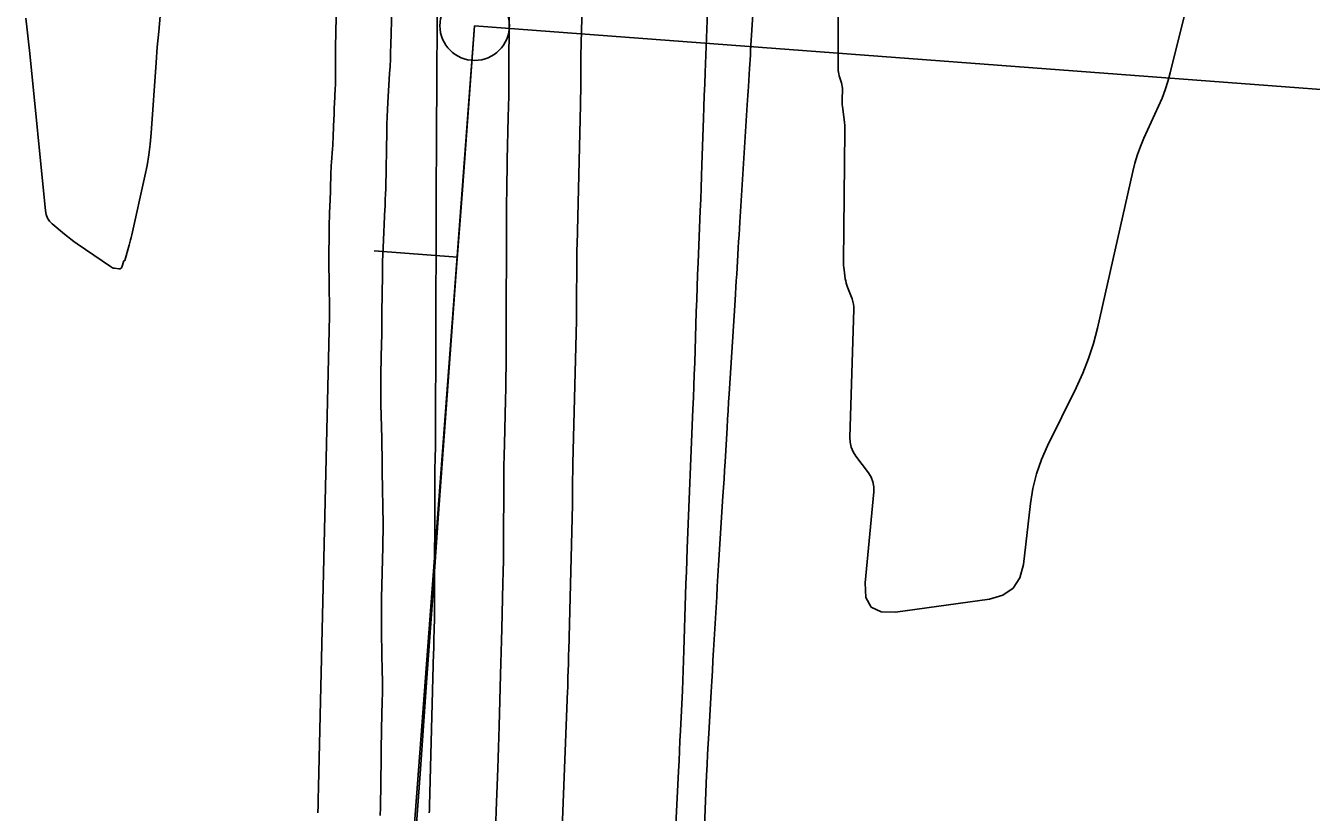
# Model space of a CAD drawing. Extents: x 1768942 to 1774819, y 723037 to 732099.
# Drawn here: x 1770523.9 to 1770616.3, y 730550.3 to 730606.9 of the extents above; entities that cross this region are included whole.
import ezdxf

# ---------------------------------------------------------------- set-up
doc = ezdxf.new("R2010")
doc.units = 0
doc.layers.add('R_Contours', color=7, linetype='Continuous')
doc.layers.add('R_Horz Alg', color=7, linetype='Continuous')

msp = doc.modelspace()

# ---------------------------------------------------------------- linework, layer by layer
at = {"layer": 'R_Contours'}
for points in [[(1770544.925, 730550.312), (1770544.926, 730550.493), (1770544.929, 730550.674), (1770544.946, 730551.431), (1770544.95, 730551.618), (1770544.954, 730551.805), (1770544.958, 730551.991), (1770544.962, 730552.178), (1770545.744, 730586.015), (1770545.748, 730586.24), (1770545.75, 730586.464), (1770545.75, 730586.689), (1770545.748, 730586.914), (1770545.734, 730587.855), (1770545.731, 730588.058), (1770545.727, 730588.262), (1770545.723, 730588.465), (1770545.719, 730588.669), (1770545.701, 730589.513), (1770545.698, 730589.701), (1770545.697, 730589.889), (1770545.698, 730590.077), (1770545.7, 730590.265), (1770545.716, 730591.018), (1770545.719, 730591.206), (1770545.722, 730591.394), (1770545.725, 730591.582), (1770545.727, 730591.77), (1770545.735, 730592.615), (1770545.738, 730592.818), (1770545.743, 730593.021), (1770545.75, 730593.225), (1770545.758, 730593.428), (1770545.8, 730594.345), (1770545.81, 730594.566), (1770545.818, 730594.786), (1770545.824, 730595.007), (1770545.83, 730595.228), (1770545.849, 730596.147), (1770545.855, 730596.374), (1770545.864, 730596.601), (1770545.877, 730596.827), (1770545.893, 730597.053), (1770545.966, 730598.018), (1770545.983, 730598.255), (1770545.998, 730598.491), (1770546.01, 730598.728), (1770546.02, 730598.964), (1770546.067, 730600.184), (1770546.078, 730600.45), (1770546.089, 730600.717), (1770546.1, 730600.983), (1770546.112, 730601.249), (1770546.163, 730602.352), (1770546.173, 730602.599), (1770546.18, 730602.846), (1770546.183, 730603.093), (1770546.182, 730603.34), (1770546.174, 730604.328), (1770546.173, 730604.575), (1770546.174, 730604.822), (1770546.176, 730605.069), (1770546.181, 730605.316), (1770546.798, 730633.231)], [(1770564.056, 730614.58), (1770563.813, 730604.703), (1770563.807, 730604.409), (1770563.802, 730604.115), (1770563.799, 730603.821), (1770563.797, 730603.527), (1770563.794, 730602.352), (1770563.792, 730602.058), (1770563.789, 730601.764), (1770563.784, 730601.471), (1770563.777, 730601.177), (1770563.528, 730591.108), (1770563.522, 730590.832), (1770563.517, 730590.556), (1770563.514, 730590.28), (1770563.512, 730590.004), (1770563.502, 730586.751), (1770563.5, 730586.486), (1770563.497, 730586.22), (1770563.493, 730585.954), (1770563.487, 730585.688), (1770563.228, 730575.421), (1770563.223, 730575.171), (1770563.219, 730574.922), (1770563.216, 730574.673), (1770563.214, 730574.424), (1770563.21, 730573.426), (1770563.209, 730573.177), (1770563.206, 730572.928), (1770563.201, 730572.679), (1770563.196, 730572.429), (1770562.931, 730561.979), (1770562.925, 730561.735), (1770562.919, 730561.492), (1770562.912, 730561.248), (1770562.906, 730561.005), (1770562.88, 730560.03), (1770562.873, 730559.787), (1770562.865, 730559.543), (1770562.857, 730559.3), (1770562.848, 730559.056), (1770562.456, 730549.182)], [(1770552.922, 730550.311), (1770552.928, 730550.474), (1770552.933, 730550.636), (1770552.937, 730550.799), (1770553.231, 730561.835), (1770553.236, 730562.049), (1770553.242, 730562.263), (1770553.247, 730562.477), (1770553.253, 730562.691), (1770553.275, 730563.547), (1770553.279, 730563.761), (1770553.283, 730563.975), (1770553.286, 730564.189), (1770553.287, 730564.403), (1770553.327, 730575.108), (1770553.328, 730575.293), (1770553.33, 730575.477), (1770553.333, 730575.662), (1770553.337, 730575.846), (1770553.356, 730576.584), (1770553.36, 730576.769), (1770553.363, 730576.953), (1770553.365, 730577.138), (1770553.366, 730577.322), (1770553.443, 730600.614), (1770553.444, 730600.74), (1770553.445, 730600.866), (1770553.447, 730600.992), (1770553.45, 730601.118), (1770553.463, 730601.621), (1770553.465, 730601.747), (1770553.467, 730601.873), (1770553.469, 730601.999), (1770553.47, 730602.125), (1770553.504, 730614.114)], [(1770607.533, 730609.181), (1770606.125, 730603.477), (1770605.959, 730602.865), (1770605.765, 730602.264), (1770605.544, 730601.672), (1770605.294, 730601.089), (1770604.242, 730598.779), (1770603.995, 730598.197), (1770603.778, 730597.604), (1770603.592, 730597), (1770603.437, 730596.386), (1770600.897, 730585.133), (1770600.614, 730584.03), (1770600.267, 730582.95), (1770599.856, 730581.892), (1770599.382, 730580.857), (1770597.32, 730576.686), (1770596.878, 730575.687), (1770596.525, 730574.66), (1770596.263, 730573.608), (1770596.091, 730572.528), (1770595.582, 730568.157), (1770595.335, 730567.182), (1770594.847, 730566.442), (1770594.118, 730565.938), (1770593.148, 730565.669), (1770586.411, 730564.733), (1770585.367, 730564.738), (1770584.653, 730565.089), (1770584.271, 730565.786), (1770584.219, 730566.829), (1770584.833, 730573.378), (1770584.836, 730573.743), (1770584.773, 730574.091), (1770584.646, 730574.421), (1770584.454, 730574.732), (1770583.556, 730575.942), (1770583.361, 730576.253), (1770583.225, 730576.583), (1770583.148, 730576.932), (1770583.13, 730577.299), (1770583.408, 730586.471), (1770583.405, 730586.67), (1770583.381, 730586.866), (1770583.339, 730587.059), (1770583.276, 730587.248), (1770582.958, 730588.073), (1770582.905, 730588.224), (1770582.86, 730588.377), (1770582.824, 730588.532), (1770582.797, 730588.689), (1770582.705, 730589.323), (1770582.685, 730589.482), (1770582.671, 730589.641), (1770582.663, 730589.8), (1770582.662, 730589.96), (1770582.77, 730599.304), (1770582.768, 730599.509), (1770582.759, 730599.714), (1770582.743, 730599.918), (1770582.719, 730600.122), (1770582.591, 730601.055), (1770582.574, 730601.199), (1770582.564, 730601.344), (1770582.56, 730601.489), (1770582.562, 730601.634), (1770582.583, 730602.24), (1770582.582, 730602.373), (1770582.57, 730602.504), (1770582.548, 730602.634), (1770582.514, 730602.762), (1770582.358, 730603.273), (1770582.324, 730603.401), (1770582.3, 730603.531), (1770582.286, 730603.662), (1770582.281, 730603.795), (1770582.305, 730613.686)], [(1770572.69, 730549.324), (1770572.836, 730553.016), (1770572.867, 730553.765), (1770572.902, 730554.514), (1770572.941, 730555.263), (1770572.983, 730556.012), (1770573.16, 730559.008), (1770573.204, 730559.756), (1770573.248, 730560.505), (1770573.291, 730561.254), (1770573.335, 730562.003), (1770573.514, 730565.061), (1770573.558, 730565.82), (1770573.604, 730566.58), (1770573.65, 730567.339), (1770573.698, 730568.098), (1770574.011, 730573.072), (1770574.05, 730573.685), (1770574.087, 730574.297), (1770574.124, 730574.91), (1770574.16, 730575.523), (1770574.304, 730577.974), (1770574.341, 730578.586), (1770574.378, 730579.199), (1770574.416, 730579.812), (1770574.454, 730580.424), (1770574.88, 730587.141), (1770574.909, 730587.609), (1770574.938, 730588.076), (1770574.967, 730588.544), (1770574.995, 730589.012), (1770575.105, 730590.883), (1770575.133, 730591.351), (1770575.162, 730591.819), (1770575.191, 730592.286), (1770575.22, 730592.754), (1770575.759, 730601.194), (1770575.779, 730601.518), (1770575.799, 730601.843), (1770575.819, 730602.167), (1770575.839, 730602.492), (1770575.916, 730603.79), (1770575.936, 730604.114), (1770575.955, 730604.439), (1770575.976, 730604.763), (1770575.996, 730605.088), (1770576.517, 730613.204)], [(1770549.398, 730550.12), (1770549.407, 730550.691), (1770549.458, 730554.253), (1770549.466, 730554.767), (1770549.475, 730555.281), (1770549.486, 730555.795), (1770549.497, 730556.309), (1770549.544, 730558.365), (1770549.553, 730558.878), (1770549.556, 730559.392), (1770549.554, 730559.906), (1770549.547, 730560.42), (1770549.492, 730563.197), (1770549.483, 730563.831), (1770549.48, 730564.466), (1770549.484, 730565.1), (1770549.494, 730565.734), (1770549.573, 730569.415), (1770549.576, 730569.55), (1770549.579, 730569.686), (1770549.582, 730569.821), (1770549.585, 730569.956), (1770549.597, 730570.497), (1770549.6, 730570.632), (1770549.601, 730570.768), (1770549.601, 730570.903), (1770549.6, 730571.038), (1770549.543, 730574.829), (1770549.534, 730575.423), (1770549.524, 730576.017), (1770549.513, 730576.612), (1770549.5, 730577.206), (1770549.447, 730579.672), (1770549.439, 730580.221), (1770549.435, 730580.771), (1770549.438, 730581.32), (1770549.446, 730581.869), (1770549.49, 730584.066), (1770549.5, 730584.616), (1770549.509, 730585.165), (1770549.517, 730585.714), (1770549.523, 730586.264), (1770549.55, 730588.909), (1770549.557, 730589.414), (1770549.569, 730589.919), (1770549.585, 730590.424), (1770549.606, 730590.929), (1770549.734, 730593.702), (1770549.739, 730593.83), (1770549.745, 730593.957), (1770549.75, 730594.085), (1770549.756, 730594.212), (1770549.785, 730594.93), (1770549.786, 730594.954), (1770549.787, 730594.977), (1770549.787, 730595), (1770549.788, 730595.023), (1770549.789, 730595.117), (1770549.789, 730595.14), (1770549.789, 730595.163), (1770549.79, 730595.186), (1770549.79, 730595.21), (1770549.863, 730599.283), (1770549.875, 730599.802), (1770549.893, 730600.32), (1770549.916, 730600.837), (1770549.945, 730601.355), (1770550.07, 730603.424), (1770550.099, 730603.942), (1770550.124, 730604.459), (1770550.145, 730604.977), (1770550.162, 730605.495), (1770550.234, 730608.041)], [(1770533.601, 730607.547), (1770533.485, 730606.442), (1770533.385, 730605.336), (1770533.3, 730604.229), (1770532.949, 730599.138), (1770532.881, 730598.36), (1770532.783, 730597.586), (1770532.656, 730596.816), (1770532.5, 730596.051), (1770531.561, 730591.851), (1770531.517, 730591.661), (1770531.471, 730591.472), (1770531.421, 730591.284), (1770531.368, 730591.097), (1770531.045, 730589.989), (1770531.043, 730589.983), (1770531.039, 730589.979), (1770531.034, 730589.977), (1770531.027, 730589.977), (1770530.999, 730589.982), (1770530.993, 730589.982), (1770530.987, 730589.98), (1770530.983, 730589.977), (1770530.98, 730589.971), (1770530.83, 730589.516), (1770530.799, 730589.452), (1770530.754, 730589.409), (1770530.695, 730589.389), (1770530.624, 730589.39), (1770530.311, 730589.44), (1770530.235, 730589.456), (1770530.161, 730589.481), (1770530.091, 730589.513), (1770530.024, 730589.554), (1770527.637, 730591.204), (1770527.404, 730591.369), (1770527.174, 730591.539), (1770526.948, 730591.714), (1770526.726, 730591.895), (1770525.847, 730592.627), (1770525.651, 730592.823), (1770525.503, 730593.044), (1770525.403, 730593.291), (1770525.351, 730593.563), (1770524.234, 730604.863), (1770524.145, 730605.717), (1770524.046, 730606.57), (1770523.937, 730607.421)], [(1770557.688, 730549.676), (1770557.717, 730550.438), (1770557.838, 730553.485), (1770557.866, 730554.247), (1770557.893, 730555.009), (1770557.917, 730555.771), (1770557.938, 730556.533), (1770558.037, 730560.234), (1770558.058, 730561.056), (1770558.08, 730561.877), (1770558.101, 730562.699), (1770558.122, 730563.521), (1770558.205, 730566.808), (1770558.224, 730567.63), (1770558.238, 730568.451), (1770558.248, 730569.273), (1770558.253, 730570.095), (1770558.266, 730573.603), (1770558.271, 730574.401), (1770558.28, 730575.2), (1770558.294, 730575.998), (1770558.312, 730576.796), (1770558.392, 730579.99), (1770558.41, 730580.788), (1770558.424, 730581.587), (1770558.433, 730582.385), (1770558.438, 730583.184), (1770558.474, 730594.184), (1770558.479, 730594.947), (1770558.487, 730595.711), (1770558.5, 730596.474), (1770558.517, 730597.238), (1770558.593, 730600.292), (1770558.609, 730601.055), (1770558.622, 730601.819), (1770558.63, 730602.583), (1770558.635, 730603.346), (1770558.647, 730607.731)], [(1770572.909, 730607.862), (1770572.729, 730603.498), (1770572.696, 730602.672), (1770572.665, 730601.845), (1770572.635, 730601.018), (1770572.607, 730600.191), (1770572.5, 730596.882), (1770572.472, 730596.055), (1770572.443, 730595.228), (1770572.412, 730594.401), (1770572.378, 730593.574), (1770572.225, 730589.86), (1770572.19, 730588.972), (1770572.156, 730588.083), (1770572.125, 730587.195), (1770572.096, 730586.306), (1770571.979, 730582.639), (1770571.951, 730581.807), (1770571.922, 730580.974), (1770571.891, 730580.142), (1770571.857, 730579.309), (1770571.445, 730569.299), (1770571.411, 730568.463), (1770571.38, 730567.627), (1770571.351, 730566.791), (1770571.325, 730565.955), (1770571.205, 730561.983), (1770571.181, 730561.26), (1770571.155, 730560.537), (1770571.126, 730559.814), (1770571.093, 730559.091), (1770570.957, 730556.2), (1770570.923, 730555.478), (1770570.889, 730554.755), (1770570.854, 730554.032), (1770570.82, 730553.31), (1770570.634, 730549.453)]]:
    msp.add_lwpolyline(points, dxfattribs=at)
at = {"layer": 'R_Horz Alg'}
msp.add_line((1770527.746, 730229.262), (1770556.177, 730606.87), dxfattribs=at)
for points in [[(1770556.177, 730606.87), (1770675.839, 730597.86)], [(1770548.954, 730590.685), (1770554.938, 730590.243)]]:
    msp.add_lwpolyline(points, dxfattribs=at)
msp.add_circle((1770556.177, 730606.87), 2.5, dxfattribs=at)
msp.add_arc((1781982.994, 729746.521), 11459.16, 175.6942048, 179.4795914, dxfattribs=at)

doc.saveas('drawing.dxf')
